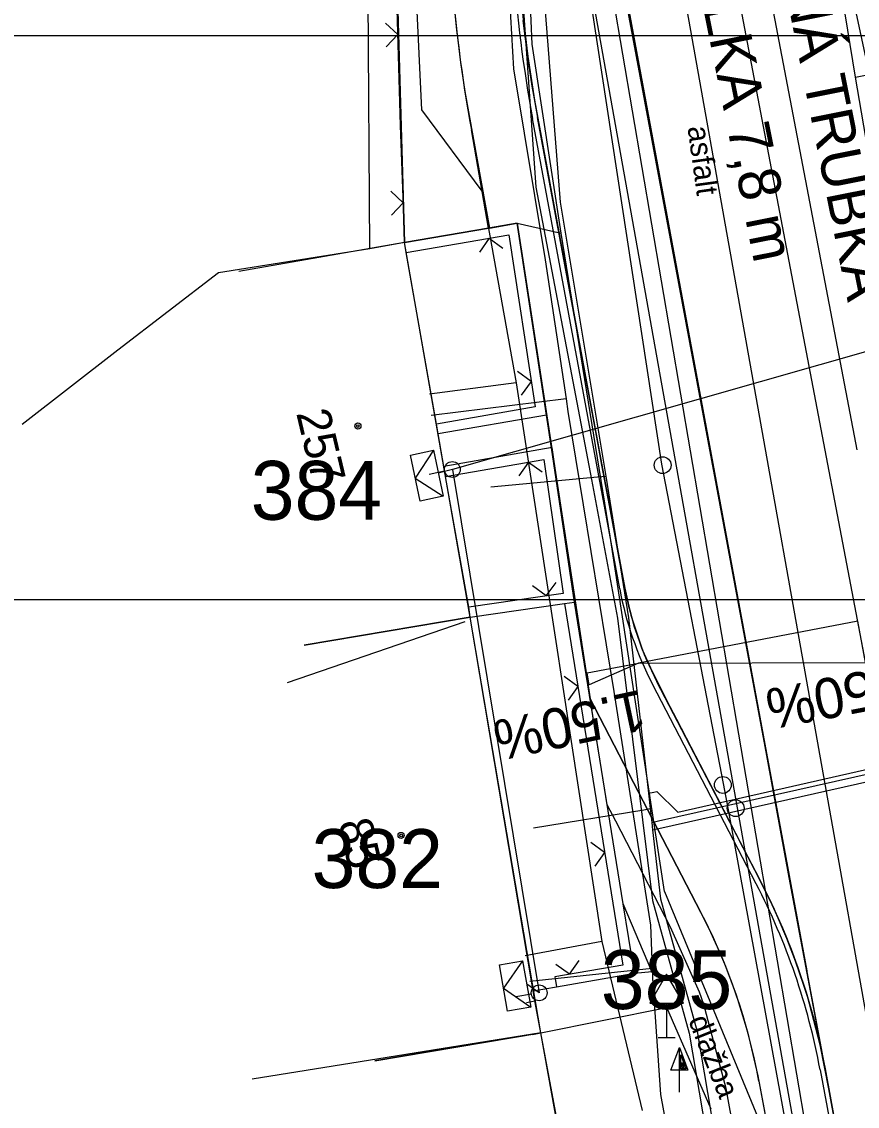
# Model space of a CAD drawing. Extents: x -643342 to -638635, y -1201752 to -1189948.
# Drawn here: x -639526.88 to -639502.04, y -1192680.44 to -1192648.18 of the extents above; entities that cross this region are included whole.
import ezdxf

# ---------------------------------------------------------------- set-up
doc = ezdxf.new("R2010")
doc.units = 0
for name, color, linetype in [('41', 7, 'Continuous'), ('42', 7, 'Continuous'), ('IS_EL_NN_NADZEMNÍ', 7, 'Continuous'), ('IS_EL_NN_PODZEMNÍ', 7, 'Continuous'), ('IS_PLYN_STL', 7, 'Continuous'), ('IS_TELEF_MISTNI_ZAMERENO', 7, 'Continuous'), ('IS_VODOVOD_PRIPOJKA DOMOVNÍ', 7, 'Continuous'), ('IS_VODOVOD_VAS', 7, 'Continuous'), ('IS_VODOVOD_ZRUSENY', 7, 'Continuous'), ('K-HRANICE_KN', 7, 'Continuous'), ('K-ČÍSLA_PARCEL', 7, 'Continuous'), ('N-CHODNIK', 7, 'Continuous'), ('N-KAN_DEST_TRASA-NÁVRH', 7, 'Continuous'), ('N-OBVOD STAVBY 06', 7, 'Continuous'), ('N-OSA', 7, 'Continuous'), ('N-SILNICE', 7, 'Continuous'), ('N-SO101_KLOPENI', 7, 'Continuous'), ('N-SRAFY_PLOCHY', 7, 'Continuous'), ('N-SVAHOVÁNÍ', 7, 'Continuous'), ('tomaštík - Džuganovi - Vrstva 36', 7, 'Continuous'), ('Vrstva 13', 7, 'Continuous'), ('Z-budovy', 7, 'Continuous'), ('Z-hrany_a_čáry', 7, 'Continuous'), ('Z-popisy', 7, 'Continuous'), ('Z-vchody_vjezdy', 7, 'Continuous'), ('Z-značky', 7, 'Continuous'), ('Z-šachty_poklopy', 7, 'Continuous')]:
    doc.layers.add(name, color=color, linetype=linetype)

# ---------------------------------------------------------------- blocks, each defined once
blk = doc.blocks.new('RAMA24')
at = {"layer": 'Vrstva 13'}
for p in [(-29700, 0), (-21000, 0)]:
    blk.add_line(p, (0, 0), dxfattribs=at)

msp = doc.modelspace()

# ---------------------------------------------------------------- linework, layer by layer
at = {"layer": '42'}
msp.add_line((-639506.425, -1192638.002), (-639502.054, -1192660.914), dxfattribs=at)
at = {"layer": 'IS_EL_NN_NADZEMNÍ'}
for points in [[(-639514.643, -1192660.925), (-639515.185, -1192661.753), (-639514.356, -1192662.296)], [(-639514.31, -1192661.548), (-639514.77, -1192661.645)], [(-639511.99, -1192676.111), (-639512.559, -1192676.92), (-639511.75, -1192677.49)], [(-639511.731, -1192677.1), (-639512.194, -1192677.181)]]:
    msp.add_lwpolyline(points, dxfattribs=at)
for centre in [(-639514.08, -1192661.5), (-639511.5, -1192677.06)]:
    msp.add_circle(centre, 0.235, dxfattribs=at)
at = {"layer": 'IS_EL_NN_PODZEMNÍ'}
for p, q in [((-639496.16, -1192656.39), (-639514.08, -1192661.5)), ((-639514.08, -1192661.5), (-639514.5, -1192661.61)), ((-639514.08, -1192661.5), (-639511.5, -1192677.06)), ((-639511.5, -1192677.06), (-639511.87, -1192676.8))]:
    msp.add_line(p, q, dxfattribs=at)
for points in [[(-639514.643, -1192660.925), (-639514.356, -1192662.296), (-639515.041, -1192662.439), (-639515.328, -1192661.069)], [(-639511.99, -1192676.111), (-639511.75, -1192677.49), (-639512.439, -1192677.61), (-639512.679, -1192676.231)]]:
    msp.add_lwpolyline(points, close=True, dxfattribs=at)
at = {"layer": 'IS_PLYN_STL'}
for p, q in [((-639510.7, -1192659.4), (-639514.71, -1192659.89)), ((-639511.78, -1192676.71), (-639508.14, -1192676.33))]:
    msp.add_line(p, q, dxfattribs=at)
msp.add_lwpolyline([(-639512.56, -1192644.42), (-639512.26, -1192649.59), (-639511.32, -1192655.27), (-639510.7, -1192659.4), (-639510.65, -1192659.78), (-639509.28, -1192668.1), (-639508.19, -1192675.05), (-639508.14, -1192676.33), (-639508.13, -1192676.63), (-639507.89, -1192680.08), (-639507.71, -1192681.06), (-639506.97, -1192684.98), (-639506.93, -1192686.16), (-639507.42, -1192689.07), (-639507.53, -1192689.98), (-639508.21, -1192692.47), (-639508.65, -1192694.18), (-639512.08, -1192701.13)], dxfattribs=at)
at = {"layer": 'IS_TELEF_MISTNI_ZAMERENO'}
for p, q in [((-639515.7, -1192635.44), (-639515, -1192650.81)), ((-639515, -1192650.81), (-639513.2, -1192653.22)), ((-639513.2, -1192653.22), (-639512.18, -1192658.92)), ((-639512.18, -1192658.92), (-639514.76, -1192659.26)), ((-639512.18, -1192658.92), (-639509.64, -1192675.53)), ((-639509.64, -1192675.53), (-639511.92, -1192675.96)), ((-639509.64, -1192675.53), (-639508.44, -1192680.56))]:
    msp.add_line(p, q, dxfattribs=at)
at = {"layer": 'IS_VODOVOD_PRIPOJKA DOMOVNÍ'}
for points in [[(-639509.512, -1192661.708), (-639509.764, -1192661.733), (-639512.94, -1192662.03)], [(-639508.251, -1192671.127), (-639508.092, -1192671.093), (-639507.998, -1192671.075), (-639507.374, -1192671.693), (-639494.05, -1192668.667), (-639491.986, -1192667.889)], [(-639508.152, -1192671.995), (-639507.95, -1192671.95), (-639493.98, -1192668.81), (-639490.4, -1192671.26), (-639481.5, -1192670.67), (-639471.54, -1192668.65), (-639471.232, -1192668.584)], [(-639508.128, -1192672.212), (-639507.94, -1192672.17), (-639493.97, -1192669.03), (-639490.39, -1192671.48), (-639481.49, -1192670.89), (-639471.53, -1192668.87), (-639471.212, -1192668.802)], [(-639511.667, -1192672.156), (-639508.387, -1192671.622), (-639508.199, -1192671.584)]]:
    msp.add_lwpolyline(points, dxfattribs=at)
at = {"layer": 'IS_VODOVOD_VAS'}
for points in [[(-639515.83, -1192615.68), (-639515.14, -1192618.57), (-639512.61, -1192632.4), (-639512.36, -1192634.62), (-639510.88, -1192653.55), (-639509.514, -1192661.694), (-639508.846, -1192665.91), (-639508.251, -1192671.127), (-639508.199, -1192671.584), (-639508.152, -1192671.995), (-639508.128, -1192672.212), (-639507.893, -1192674.271), (-639506.803, -1192678.209), (-639504.641, -1192690.968), (-639504.581, -1192691.325), (-639503.907, -1192695.302)], [(-639513.05, -1192632.38), (-639511.6, -1192653.11), (-639509.94, -1192661.802), (-639509.17, -1192665.92), (-639508.128, -1192674.317), (-639507.037, -1192678.26), (-639504.087, -1192695.682), (-639502.448, -1192705.362), (-639494.166, -1192711.159), (-639494.54, -1192716.007), (-639495.94, -1192729.045), (-639496.55, -1192731.72), (-639496.617, -1192732.012), (-639498.895, -1192762.442), (-639502.42, -1192797.68), (-639508.622, -1192858.606)]]:
    msp.add_lwpolyline(points, dxfattribs=at)
at = {"layer": 'IS_VODOVOD_ZRUSENY'}
msp.add_lwpolyline([(-639515.23, -1192614.43), (-639514.98, -1192614.84), (-639507.86, -1192661.34), (-639506.03, -1192670.84), (-639505.88, -1192671.62), (-639500.98, -1192698.45), (-639496.78, -1192729.96)], dxfattribs=at)
at = {"layer": 'K-HRANICE_KN'}
for p, q in [((-639500.054, -1192701.689), (-639514.492, -1192617.042)), ((-639500.054, -1192701.689), (-639514.492, -1192617.042)), ((-639516.534, -1192654.939), (-639516.79, -1192617.7)), ((-639516.534, -1192654.939), (-639516.79, -1192617.7)), ((-639516.534, -1192654.939), (-639521.03, -1192655.65)), ((-639516.534, -1192654.939), (-639521.03, -1192655.65)), ((-639515.5, -1192654.75), (-639516.534, -1192654.939)), ((-639515.5, -1192654.75), (-639516.534, -1192654.939)), ((-639513.55, -1192665.89), (-639515.5, -1192654.75)), ((-639513.55, -1192665.89), (-639515.5, -1192654.75)), ((-639521.03, -1192655.65), (-639524.02, -1192657.95)), ((-639521.03, -1192655.65), (-639524.02, -1192657.95)), ((-639524.02, -1192657.95), (-639526.87, -1192660.16)), ((-639524.02, -1192657.95), (-639526.87, -1192660.16)), ((-639511.45, -1192678.25), (-639513.55, -1192665.89)), ((-639511.45, -1192678.25), (-639513.55, -1192665.89)), ((-639513.71, -1192666.03), (-639518.99, -1192667.84)), ((-639513.71, -1192666.03), (-639518.99, -1192667.84)), ((-639511.45, -1192678.25), (-639520.027, -1192679.627)), ((-639511.45, -1192678.25), (-639520.027, -1192679.627)), ((-639509.13, -1192691.04), (-639511.45, -1192678.25)), ((-639509.13, -1192691.04), (-639511.45, -1192678.25))]:
    msp.add_line(p, q, dxfattribs=at)
at = {"layer": 'N-CHODNIK'}
msp.add_line((-639512.972, -1192654.32), (-639513.513, -1192651.4), dxfattribs=at)
msp.add_arc((-639472.216, -1192643.75), 42, 183.9585, 190.494, dxfattribs=at)
at = {"layer": 'N-KAN_DEST_TRASA-NÁVRH'}
msp.add_lwpolyline([(-639583.962, -1192528.01), (-639550.452, -1192564.184), (-639529.583, -1192588.026), (-639514.491, -1192612.048), (-639507.737, -1192644.326), (-639498.832, -1192694.254), (-639511.439, -1192713.331), (-639516.613, -1192716.507), (-639553.938, -1192703.739), (-639570.485, -1192701.616), (-639578.687, -1192703.18)], dxfattribs=at)
at = {"layer": 'N-OBVOD STAVBY 06'}
msp.add_lwpolyline([(-639505.117, -1192684.968), (-639505.463, -1192682.51), (-639505.945, -1192679.904), (-639506.6, -1192677.412), (-639506.731, -1192677.046), (-639507.592, -1192675.107), (-639509.225, -1192671.959), (-639509.477, -1192671.474), (-639509.985, -1192668.324), (-639510.45, -1192665.44), (-639511.129, -1192660.853), (-639512.15, -1192654.18), (-639513.004, -1192654.325), (-639515.5, -1192654.75), (-639516.47, -1192621.08)], dxfattribs=at)
at = {"layer": 'N-OSA'}
msp.add_lwpolyline([(-639498.81, -1192682.926), (-639506.825, -1192640.839)], dxfattribs=at)
at = {"layer": 'N-SILNICE'}
for p, q in [((-639510.022, -1192641.421), (-639503.547, -1192676.41)), ((-639509.103, -1192665.053), (-639511.694, -1192651.063)), ((-639508.955, -1192665.025), (-639511.547, -1192651.035)), ((-639505.048, -1192673.821), (-639508.132, -1192667.879)), ((-639504.915, -1192673.752), (-639507.999, -1192667.81)), ((-639506.69, -1192674.673), (-639509.985, -1192668.324)), ((-639503.149, -1192679.349), (-639502.652, -1192682.036)), ((-639503.002, -1192679.321), (-639502.504, -1192682.009)), ((-639504.969, -1192679.686), (-639504.471, -1192682.373))]:
    msp.add_line(p, q, dxfattribs=at)
msp.add_lwpolyline([(-639512.972, -1192654.32), (-639512.15, -1192654.18), (-639509.985, -1192668.324)], dxfattribs=at)
for centre, radius, start, end in [((-639472.216, -1192643.75), 40.15, 183.9585, 190.494), ((-639472.216, -1192643.75), 40, 183.9585, 190.494), ((-639499.123, -1192663.204), 10, 190.494, 207.4252), ((-639499.123, -1192663.204), 10.15, 190.494, 207.4252), ((-639522.667, -1192682.964), 19.85, 10.4939, 27.4252), ((-639522.667, -1192682.964), 20, 10.4939, 27.4252), ((-639522.667, -1192682.964), 18, 10.4939, 27.4252)]:
    msp.add_arc(centre, radius, start, end, dxfattribs=at)
at = {"layer": 'N-SO101_KLOPENI'}
for points in [[(-639502.032, -1192666.011), (-639508.542, -1192667.256), (-639501.797, -1192667.239), (-639502.032, -1192666.011)], [(-639510.068, -1192667.548), (-639508.545, -1192667.256), (-639510.012, -1192667.905), (-639510.068, -1192667.548)]]:
    msp.add_lwpolyline(points, close=True, dxfattribs=at)
at = {"layer": 'N-SRAFY_PLOCHY'}
for p, q in [((-639511.144, -1192635.627), (-639502.58, -1192681.606)), ((-639506.588, -1192659.998), (-639510.728, -1192637.689)), ((-639512.043, -1192647.468), (-639511.84, -1192649.222)), ((-639514.035, -1192647.645), (-639513.947, -1192648.491)), ((-639511.837, -1192649.243), (-639511.974, -1192648.145)), ((-639513.947, -1192648.491), (-639513.834, -1192649.399)), ((-639511.84, -1192649.222), (-639511.64, -1192650.515)), ((-639513.834, -1192649.399), (-639513.708, -1192650.261)), ((-639511.709, -1192650.097), (-639511.837, -1192649.243)), ((-639509.809, -1192660.418), (-639511.709, -1192650.097)), ((-639513.708, -1192650.261), (-639512.972, -1192654.32)), ((-639511.64, -1192650.515), (-639511.444, -1192651.589)), ((-639513.004, -1192654.325), (-639513.513, -1192651.4)), ((-639511.444, -1192651.589), (-639509.663, -1192661.205)), ((-639512.972, -1192654.32), (-639512.15, -1192654.18)), ((-639512.15, -1192654.18), (-639511.474, -1192658.609)), ((-639511.474, -1192658.609), (-639511.145, -1192660.746)), ((-639505.817, -1192664.126), (-639506.588, -1192659.998)), ((-639509.632, -1192661.374), (-639509.809, -1192660.418)), ((-639511.145, -1192660.746), (-639509.985, -1192668.324)), ((-639509.663, -1192661.205), (-639508.955, -1192665.025)), ((-639509.334, -1192662.983), (-639509.632, -1192661.374)), ((-639509.098, -1192664.255), (-639509.334, -1192662.983)), ((-639508.863, -1192665.429), (-639509.098, -1192664.255)), ((-639504.969, -1192668.704), (-639505.817, -1192664.126)), ((-639508.955, -1192665.025), (-639508.771, -1192665.834)), ((-639508.667, -1192666.189), (-639508.863, -1192665.429)), ((-639508.771, -1192665.834), (-639508.427, -1192666.869)), ((-639508.371, -1192667.008), (-639508.667, -1192666.189)), ((-639508.427, -1192666.869), (-639507.999, -1192667.81)), ((-639508.133, -1192667.516), (-639508.371, -1192667.008)), ((-639507.61, -1192668.56), (-639508.133, -1192667.516)), ((-639507.999, -1192667.81), (-639507.422, -1192668.922)), ((-639509.985, -1192668.324), (-639506.69, -1192674.673)), ((-639507.139, -1192669.467), (-639507.61, -1192668.56)), ((-639504.065, -1192673.629), (-639504.969, -1192668.704)), ((-639507.422, -1192668.922), (-639506.857, -1192670.011)), ((-639506.556, -1192670.589), (-639507.139, -1192669.467)), ((-639506.857, -1192670.011), (-639506.21, -1192671.256)), ((-639505.948, -1192671.762), (-639506.556, -1192670.589)), ((-639506.21, -1192671.256), (-639505.441, -1192672.739)), ((-639505.519, -1192672.588), (-639505.948, -1192671.762)), ((-639504.955, -1192673.675), (-639505.519, -1192672.588)), ((-639505.441, -1192672.739), (-639505.098, -1192673.4)), ((-639505.098, -1192673.4), (-639504.59, -1192674.409)), ((-639504.676, -1192674.229), (-639504.955, -1192673.675)), ((-639503.002, -1192679.321), (-639504.065, -1192673.629)), ((-639504.429, -1192674.767), (-639504.676, -1192674.229)), ((-639506.69, -1192674.673), (-639506.326, -1192675.418)), ((-639504.59, -1192674.409), (-639504.267, -1192675.126)), ((-639504.138, -1192675.446), (-639504.429, -1192674.767)), ((-639504.267, -1192675.126), (-639504.008, -1192675.766)), ((-639506.326, -1192675.418), (-639505.96, -1192676.267)), ((-639503.879, -1192676.116), (-639504.138, -1192675.446)), ((-639504.008, -1192675.766), (-639503.796, -1192676.341)), ((-639505.96, -1192676.267), (-639505.644, -1192677.116)), ((-639503.527, -1192677.163), (-639503.879, -1192676.116)), ((-639503.796, -1192676.341), (-639503.563, -1192677.045)), ((-639505.644, -1192677.116), (-639505.305, -1192678.217)), ((-639503.563, -1192677.045), (-639503.336, -1192677.836)), ((-639503.148, -1192678.608), (-639503.527, -1192677.163)), ((-639503.336, -1192677.836), (-639503.148, -1192678.608)), ((-639505.305, -1192678.217), (-639504.999, -1192679.525)), ((-639502.892, -1192679.915), (-639503.148, -1192678.608)), ((-639503.148, -1192678.608), (-639503.002, -1192679.321)), ((-639504.999, -1192679.525), (-639504.801, -1192680.589)), ((-639502.601, -1192681.485), (-639502.892, -1192679.915))]:
    msp.add_line(p, q, dxfattribs=at)
msp.add_lwpolyline([(-639516.436, -1192622.316), (-639515.5, -1192654.75), (-639513.004, -1192654.325)], dxfattribs=at)
for centre, radius, start, end in [((-638806.01, -1192503.459), 710.902, 190.65666, 191.875499), ((-639472.216, -1192643.75), 42, 183.9585, 190.494)]:
    msp.add_arc(centre, radius, start, end, dxfattribs=at)
at = {"layer": 'N-SVAHOVÁNÍ'}
msp.add_lwpolyline([(-639513.004, -1192654.325), (-639515.5, -1192654.75), (-639516.434, -1192622.323)], dxfattribs=at)
at = {"layer": 'Vrstva 13'}
msp.add_lwpolyline([(-639343.591, -1192858.606), (-639343.591, -1192648.606), (-639640.591, -1192648.606), (-639640.591, -1192858.606), (-639343.591, -1192858.606)], dxfattribs=at)
at = {"layer": 'Z-budovy'}
for p, q in [((-639515.5, -1192654.75), (-639520.425, -1192655.612)), ((-639515.45, -1192655.046), (-639515.5, -1192654.75)), ((-639514.555, -1192660.148), (-639515.45, -1192655.046)), ((-639514.503, -1192660.444), (-639514.555, -1192660.148)), ((-639514.333, -1192661.414), (-639514.503, -1192660.444)), ((-639514.281, -1192661.71), (-639514.333, -1192661.414)), ((-639513.593, -1192665.593), (-639514.281, -1192661.71)), ((-639513.55, -1192665.89), (-639513.593, -1192665.593)), ((-639513.55, -1192665.89), (-639518.481, -1192666.72)), ((-639518.481, -1192666.72), (-639513.55, -1192665.89)), ((-639511.681, -1192676.998), (-639513.55, -1192665.89)), ((-639511.63, -1192677.3), (-639511.681, -1192676.998)), ((-639511.45, -1192678.25), (-639511.63, -1192677.3)), ((-639516.381, -1192679.08), (-639511.45, -1192678.25)), ((-639511.45, -1192678.25), (-639516.381, -1192679.08)), ((-639510.926, -1192681.07), (-639511.45, -1192678.25))]:
    msp.add_line(p, q, dxfattribs=at)
at = {"layer": 'Z-hrany_a_čáry'}
for p, q in [((-639516.47, -1192621.08), (-639515.63, -1192651.27)), ((-639502.1, -1192649.83), (-639504.77, -1192633.37)), ((-639511.71, -1192648.85), (-639512.39, -1192633.56)), ((-639512.39, -1192633.56), (-639503.18, -1192685.2)), ((-639515.705, -1192648.569), (-639516.069, -1192648.225)), ((-639515.705, -1192648.569), (-639516.049, -1192648.933)), ((-639510.85, -1192654.47), (-639511.71, -1192648.85)), ((-639502.1, -1192649.83), (-639501.06, -1192649.63)), ((-639501.67, -1192652.32), (-639502.1, -1192649.83)), ((-639515.63, -1192651.27), (-639515.5, -1192654.75)), ((-639515.544, -1192653.567), (-639515.911, -1192653.226)), ((-639515.544, -1192653.567), (-639515.885, -1192653.934)), ((-639515.5, -1192654.75), (-639512.15, -1192654.18)), ((-639512.15, -1192654.18), (-639510.85, -1192654.47)), ((-639512.15, -1192654.18), (-639511.28, -1192659.88)), ((-639515.45, -1192655.046), (-639512.401, -1192654.527)), ((-639512.985, -1192654.626), (-639513.275, -1192655.035)), ((-639512.985, -1192654.626), (-639512.577, -1192654.916)), ((-639512.401, -1192654.527), (-639511.621, -1192659.635)), ((-639509.39, -1192663.48), (-639510.85, -1192654.47)), ((-639511.736, -1192658.884), (-639512.139, -1192658.587)), ((-639511.736, -1192658.884), (-639512.032, -1192659.287)), ((-639511.621, -1192659.635), (-639514.555, -1192660.148)), ((-639511.28, -1192659.88), (-639514.503, -1192660.444)), ((-639511.11, -1192660.85), (-639514.333, -1192661.414)), ((-639510.45, -1192665.44), (-639511.11, -1192660.85)), ((-639514.281, -1192661.71), (-639511.363, -1192661.199)), ((-639511.818, -1192661.279), (-639512.106, -1192661.689)), ((-639511.818, -1192661.279), (-639511.409, -1192661.566)), ((-639511.363, -1192661.199), (-639510.79, -1192665.186)), ((-639507.77, -1192674.05), (-639509.39, -1192663.48)), ((-639511.294, -1192665.259), (-639511.696, -1192664.96)), ((-639511.294, -1192665.259), (-639510.995, -1192664.858)), ((-639510.79, -1192665.186), (-639513.593, -1192665.593)), ((-639513.55, -1192665.89), (-639510.747, -1192665.483)), ((-639510.747, -1192665.483), (-639510.45, -1192665.44)), ((-639510.747, -1192665.483), (-639509.013, -1192676.235)), ((-639509.004, -1192674.411), (-639510.45, -1192665.44)), ((-639510.349, -1192667.951), (-639510.755, -1192667.658)), ((-639510.349, -1192667.951), (-639510.642, -1192668.357)), ((-639509.553, -1192672.887), (-639509.959, -1192672.594)), ((-639509.553, -1192672.887), (-639509.846, -1192673.293)), ((-639507.77, -1192674.05), (-639505.01, -1192680.74)), ((-639508.67, -1192676.48), (-639509.004, -1192674.411)), ((-639508.15, -1192676.43), (-639509.004, -1192674.411)), ((-639509.013, -1192676.235), (-639511.031, -1192676.584)), ((-639510.599, -1192676.509), (-639511.008, -1192676.221)), ((-639510.599, -1192676.509), (-639510.31, -1192676.1)), ((-639511.031, -1192676.584), (-639510.98, -1192676.88)), ((-639510.98, -1192676.88), (-639508.67, -1192676.48)), ((-639508.67, -1192676.48), (-639508.15, -1192676.43)), ((-639511.45, -1192678.25), (-639507.7, -1192677.5)), ((-639506.39, -1192680.52), (-639507.7, -1192677.5))]:
    msp.add_line(p, q, dxfattribs=at)
at = {"layer": 'Z-vchody_vjezdy'}
for p, q in [((-639511.021, -1192676.633), (-639510.98, -1192676.88)), ((-639511.722, -1192676.751), (-639511.681, -1192676.998)), ((-639511.681, -1192676.998), (-639510.98, -1192676.88)), ((-639511.876, -1192677.347), (-639511.63, -1192677.3)), ((-639511.45, -1192678.25), (-639511.63, -1192677.3)), ((-639511.696, -1192678.297), (-639511.45, -1192678.25))]:
    msp.add_line(p, q, dxfattribs=at)
at = {"layer": 'Z-značky'}
for p, q in [((-639507.71, -1192676.506), (-639508.21, -1192677.372)), ((-639507.21, -1192677.372), (-639507.71, -1192676.506)), ((-639508.21, -1192677.372), (-639507.21, -1192677.372)), ((-639507.71, -1192677.372), (-639507.71, -1192678.39)), ((-639507.96, -1192678.39), (-639507.46, -1192678.39)), ((-639507.582, -1192679.358), (-639507.33, -1192678.684)), ((-639507.33, -1192679.36), (-639507.33, -1192678.684)), ((-639507.33, -1192678.684), (-639507.33, -1192678.684)), ((-639507.33, -1192678.684), (-639507.08, -1192679.36)), ((-639507.29, -1192679.32), (-639507.29, -1192678.907)), ((-639507.29, -1192678.907), (-639507.137, -1192679.32)), ((-639507.25, -1192679.28), (-639507.25, -1192679.131)), ((-639507.25, -1192679.131), (-639507.195, -1192679.28)), ((-639507.33, -1192679.358), (-639507.582, -1192679.358)), ((-639507.33, -1192680.01), (-639507.33, -1192679.36)), ((-639507.08, -1192679.36), (-639507.33, -1192679.36)), ((-639507.137, -1192679.32), (-639507.29, -1192679.32)), ((-639507.195, -1192679.28), (-639507.25, -1192679.28))]:
    msp.add_line(p, q, dxfattribs=at)
for centre, radius in [((-639516.887, -1192660.207), 0.09), ((-639516.887, -1192660.207), 0.0398), ((-639515.604, -1192672.38), 0.09), ((-639515.604, -1192672.38), 0.0398)]:
    msp.add_circle(centre, radius, dxfattribs=at)
at = {"layer": 'Z-šachty_poklopy'}
for centre in [(-639507.83, -1192661.37), (-639506.04, -1192670.88), (-639505.66, -1192671.57)]:
    msp.add_circle(centre, 0.25, dxfattribs=at)

# ---------------------------------------------------------------- block references
at = {"layer": '41', "xscale": 0.01, "yscale": 0.01}
msp.add_blockref('RAMA24', (-639343.591, -1192665.365), dxfattribs=at)

# ---------------------------------------------------------------- texts
at = {"layer": 'K-ČÍSLA_PARCEL'}
for s, p in [('384', (-639520.073, -1192662.995)), ('384', (-639520.073, -1192662.995)), ('382', (-639518.263, -1192673.945)), ('382', (-639518.263, -1192673.945)), ('385', (-639509.666, -1192677.543)), ('385', (-639509.666, -1192677.543))]:
    msp.add_text(s, height=1.75, dxfattribs=at).set_placement(p)
at = {"layer": 'N-SO101_KLOPENI'}
for s, rotation, p in [('2.50%', 190.8409, (-639500.366, -1192667.201)), ('1.50%', 192.0823, (-639508.491, -1192668.044))]:
    msp.add_text(s, height=1.2, rotation=rotation, dxfattribs=at).set_placement(p)
at = {"layer": 'tomaštík - Džuganovi - Vrstva 36'}
for s, p in [('OCHRANNÁ TRUBKA ', (-639505.617, -1192640.064)), ('PE 63 DÉLKA 7,8 m', (-639508.068, -1192640.553))]:
    msp.add_text(s, height=1.25, rotation=281.2976, dxfattribs=at).set_placement(p)
at = {"layer": 'Z-popisy'}
for s, height, rotation, p in [('asfalt', 0.65, 277.8428, (-639507.092, -1192651.322)), ('257', 1, 283.2934, (-639518.725, -1192659.82)), ('85', 1, 283.2934, (-639517.481, -1192671.998)), ('dlažba', 0.65, 291.7198, (-639507.076, -1192677.874))]:
    msp.add_text(s, height=height, rotation=rotation, dxfattribs=at).set_placement(p)

doc.saveas('drawing.dxf')
